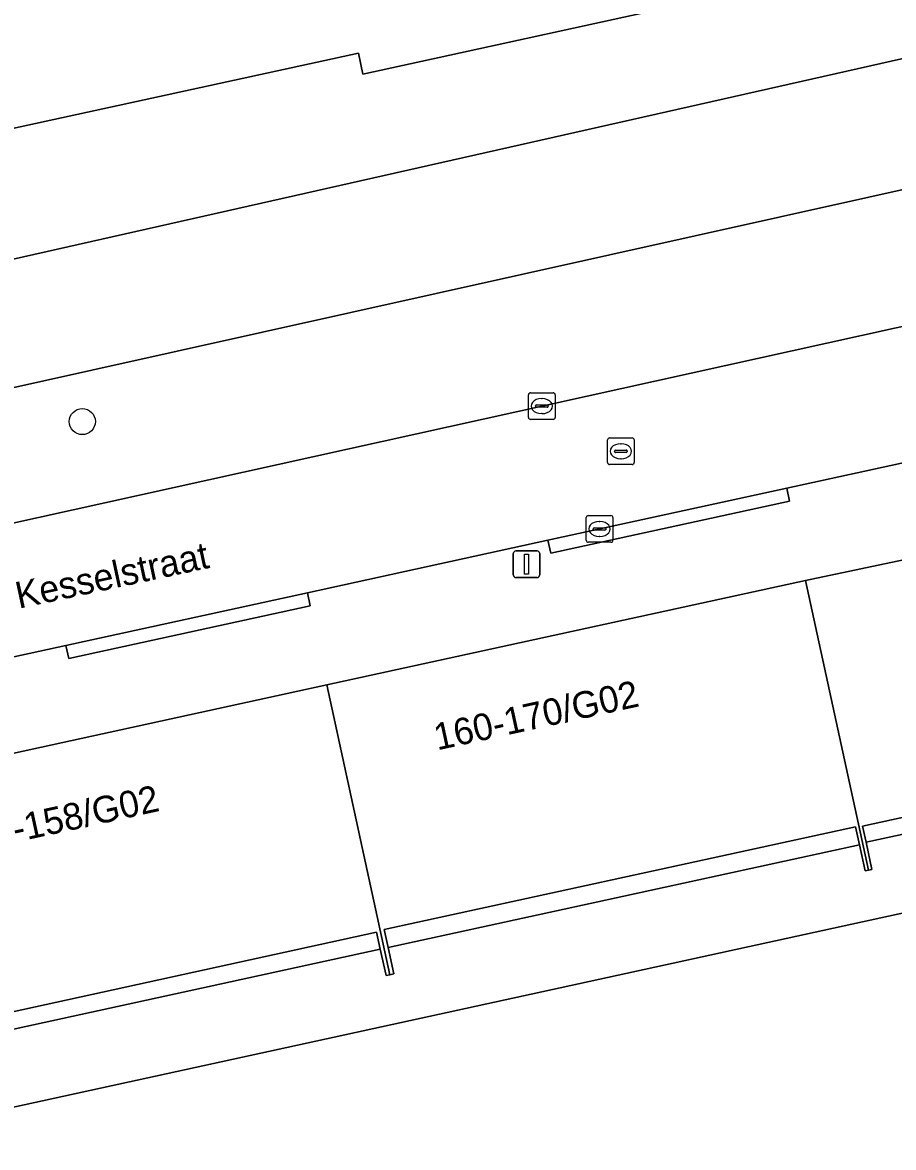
# Model space of a CAD drawing. Extents: x 160030 to 160839, y 385325 to 386450.
# Drawn here: x 160669.44 to 160702.1, y 385790.63 to 385832.8 of the extents above; entities that cross this region are included whole.
import ezdxf

# ---------------------------------------------------------------- set-up
doc = ezdxf.new("R2010")
doc.units = 0
for name, color, linetype in [('IMGEO_Boom', 7, 'Continuous'), ('IMGEO_Groenvoorziening', 7, 'Continuous'), ('IMGEO_Kolk', 7, 'Continuous'), ('IMGEO_Lichtmast', 7, 'Continuous'), ('IMGEO_Openbare_ruimte_label', 7, 'Continuous'), ('IMGEO_Pand', 7, 'Continuous'), ('IMGEO_Pand_nummerreeks', 7, 'Continuous'), ('IMGEO_Parkeervlak_open', 7, 'Continuous'), ('IMGEO_Rijbaan_lokaal_open', 7, 'Continuous'), ('IMGEO_Rioolput', 7, 'Continuous'), ('IMGEO_Voetpad_open', 7, 'Continuous')]:
    doc.layers.add(name, color=color, linetype=linetype)

msp = doc.modelspace()

# ---------------------------------------------------------------- linework, layer by layer
at = {"layer": 'IMGEO_Boom'}
msp.add_circle((160671.68, 385817.84), 0.489, dxfattribs=at)
at = {"layer": 'IMGEO_Groenvoorziening'}
for points in [[(160715.104, 385846.987), (160709.956, 385845.866), (160711.66, 385838.115), (160695.771, 385834.645), (160695.94, 385833.873), (160682.196, 385830.86), (160682.037, 385831.654), (160666.234, 385828.212), (160665.693, 385828.094), (160665.863, 385827.305), (160661.005, 385826.258), (160661.638, 385823.316), (160647.37, 385820.08), (160647.569, 385819.107), (160658.869, 385821.63), (160717.705, 385834.896)], [(160714.088, 385829.13), (160715.082, 385824.201), (160715.313, 385823.055), (160720.027, 385824.103), (160717.705, 385834.896), (160658.869, 385821.63), (160660.3, 385814.871), (160666, 385816.199), (160665.514, 385818.322)]]:
    msp.add_lwpolyline(points, close=True, dxfattribs=at)
msp.add_lwpolyline([(160677.412, 385779.817), (160722.678, 385789.653), (160723.694, 385784.762), (160724.682, 385780.005), (160724.721, 385779.83), (160729.622, 385780.885), (160726.856, 385793.922), (160724.458, 385804.347), (160713.942, 385801.927), (160665.65, 385791.386), (160669.602, 385773.141), (160676.688, 385774.707)], dxfattribs=at)
at = {"layer": 'IMGEO_Kolk'}
for p, q in [((160688.411, 385817.993), (160688.411, 385818.845)), ((160688.486, 385818.919), (160689.338, 385818.919)), ((160688.899, 385818.699), (160688.924, 385818.699)), ((160689.412, 385818.845), (160689.412, 385817.993)), ((160688.67, 385818.413), (160688.67, 385818.425)), ((160689.108, 385818.376), (160688.71, 385818.376)), ((160688.713, 385818.462), (160689.111, 385818.462)), ((160689.154, 385818.425), (160689.154, 385818.413)), ((160689.338, 385817.919), (160688.486, 385817.919)), ((160688.922, 385818.139), (160688.897, 385818.139)), ((160690.577, 385813.388), (160690.577, 385814.24)), ((160690.652, 385814.314), (160691.504, 385814.314)), ((160691.065, 385814.094), (160691.09, 385814.094)), ((160691.578, 385814.24), (160691.578, 385813.388)), ((160690.836, 385813.808), (160690.836, 385813.82)), ((160691.274, 385813.771), (160690.876, 385813.771)), ((160690.879, 385813.857), (160691.277, 385813.857)), ((160691.32, 385813.82), (160691.32, 385813.808)), ((160691.504, 385813.314), (160690.652, 385813.314)), ((160691.088, 385813.534), (160691.063, 385813.534))]:
    msp.add_line(p, q, dxfattribs=at)
for points in [[(160688.411, 385817.993), (160688.411, 385818.845)], [(160688.486, 385818.919), (160689.338, 385818.919)], [(160689.412, 385818.845), (160689.412, 385817.993)], [(160689.338, 385817.919), (160688.486, 385817.919)], [(160690.577, 385813.388), (160690.577, 385814.24)], [(160690.652, 385814.314), (160691.504, 385814.314)], [(160691.578, 385814.24), (160691.578, 385813.388)], [(160691.504, 385813.314), (160690.652, 385813.314)]]:
    msp.add_lwpolyline(points, dxfattribs=at)
for centre, radius, start, end in [((160688.488, 385818.843), 0.0765, 91.552, 178.448), ((160688.488, 385818.843), 0.0765, 91.552, 178.448), ((160689.336, 385818.843), 0.0765, 1.552, 88.448), ((160689.336, 385818.843), 0.0765, 1.552, 88.448), ((160688.71, 385818.422), 0.0403, 85.8775, 175.7526), ((160688.707, 385818.412), 0.0366, 178.938, 274.7102), ((160689.111, 385818.419), 0.043, 264.8664, 352.4533), ((160689.115, 385818.424), 0.0386, 1.7309, 96.639), ((160688.488, 385817.995), 0.0765, 181.552, 268.448), ((160688.488, 385817.995), 0.0765, 181.552, 268.448), ((160689.336, 385817.995), 0.0765, 271.552, 358.448), ((160689.336, 385817.995), 0.0765, 271.552, 358.448), ((160690.654, 385814.238), 0.0765, 91.552, 178.448), ((160690.654, 385814.238), 0.0765, 91.552, 178.448), ((160691.502, 385814.238), 0.0765, 1.552, 88.448), ((160691.502, 385814.238), 0.0765, 1.552, 88.448), ((160690.876, 385813.817), 0.0403, 85.8775, 175.7526), ((160690.873, 385813.807), 0.0366, 178.938, 274.7102), ((160691.277, 385813.814), 0.043, 264.8664, 352.4533), ((160691.281, 385813.819), 0.0386, 1.7309, 96.639), ((160690.654, 385813.39), 0.0765, 181.552, 268.448), ((160690.654, 385813.39), 0.0765, 181.552, 268.448), ((160691.502, 385813.39), 0.0765, 271.552, 358.448), ((160691.502, 385813.39), 0.0765, 271.552, 358.448)]:
    msp.add_arc(centre, radius, start, end, dxfattribs=at)
for centre, major_axis, ratio, start_param, end_param in [((160688.898, 385818.419), (-0.387, 0.002), 0.722429, 4.712389, 7.853982), ((160688.923, 385818.419), (-0.39, 0.002), 0.717154, 1.570796, 4.712389), ((160691.064, 385813.814), (-0.387, 0.002), 0.722429, 4.712389, 7.853982), ((160691.089, 385813.814), (-0.39, 0.002), 0.717154, 1.570796, 4.712389)]:
    msp.add_ellipse(centre, major_axis=major_axis, ratio=ratio, start_param=start_param, end_param=end_param, dxfattribs=at)
at = {"layer": 'IMGEO_Lichtmast'}
for p, q in [((160687.842, 385812.091), (160687.842, 385812.891)), ((160687.842, 385812.891), (160687.842, 385812.091)), ((160687.942, 385812.991), (160688.732, 385812.991)), ((160688.732, 385812.991), (160687.942, 385812.991)), ((160688.832, 385812.891), (160688.832, 385812.091)), ((160688.832, 385812.091), (160688.832, 385812.891)), ((160688.732, 385811.991), (160687.942, 385811.991)), ((160687.942, 385811.991), (160688.732, 385811.991))]:
    msp.add_line(p, q, dxfattribs=at)
msp.add_lwpolyline([(160688.262, 385812.866), (160688.412, 385812.866), (160688.412, 385812.116), (160688.262, 385812.116), (160688.262, 385812.866)], dxfattribs=at)
for centre, start, end in [((160687.942, 385812.891), 90, 180), ((160687.942, 385812.891), 90, 180), ((160688.732, 385812.891), 0, 90), ((160688.732, 385812.891), 360, 90), ((160687.942, 385812.091), 180, 270), ((160687.942, 385812.091), 180, 270), ((160688.732, 385812.091), 270, 0), ((160688.732, 385812.091), 270, 0)]:
    msp.add_arc(centre, 0.1, start, end, dxfattribs=at)
at = {"layer": 'IMGEO_Pand'}
msp.add_lwpolyline([(160655.225, 385841.973), (160658.717, 385825.765), (160661.005, 385826.258), (160665.863, 385827.305), (160665.693, 385828.094), (160666.234, 385828.212), (160682.037, 385831.654), (160682.196, 385830.86), (160695.94, 385833.873)], dxfattribs=at)
for points in [[(160718.578, 385806.526), (160718.718, 385805.883), (160718.935, 385804.887), (160719.337, 385804.975), (160719.266, 385805.301), (160718.268, 385809.877), (160716.995, 385815.715), (160698.798, 385811.88), (160701.165, 385801.026), (160701.293, 385801.054), (160701.071, 385802.07), (160700.938, 385802.678)], [(160683.363, 385797.134), (160683.146, 385798.127), (160683.001, 385798.793), (160700.678, 385802.648), (160700.825, 385801.976), (160701.038, 385800.998), (160701.165, 385801.026), (160698.798, 385811.88), (160680.847, 385807.965), (160683.217, 385797.102)], [(160665.19, 385793.459), (160665.461, 385793.517), (160665.308, 385794.235), (160665.173, 385794.868), (160682.716, 385798.695), (160682.854, 385798.063), (160683.07, 385797.07), (160683.217, 385797.102), (160680.847, 385807.965), (160662.817, 385804.033)]]:
    msp.add_lwpolyline(points, close=True, dxfattribs=at)
at = {"layer": 'IMGEO_Parkeervlak_open'}
msp.add_lwpolyline([(160666.128, 385813.384), (160715.082, 385824.201), (160714.088, 385829.13), (160665.514, 385818.322), (160666, 385816.199), (160666.508, 385813.984)], dxfattribs=at)
at = {"layer": 'IMGEO_Rijbaan_lokaal_open'}
msp.add_lwpolyline([(160698.097, 385815.344), (160706.982, 385817.283), (160716.077, 385819.268), (160715.313, 385823.055), (160715.082, 385824.201), (160666.128, 385813.384), (160660.893, 385812.227), (160661.934, 385807.453), (160671.068, 385809.446), (160680.119, 385811.421), (160689.14, 385813.39)], close=True, dxfattribs=at)
at = {"layer": 'IMGEO_Rioolput'}
for p, q in [((160691.374, 385816.302), (160691.374, 385817.154)), ((160691.449, 385817.228), (160692.301, 385817.228)), ((160691.862, 385817.008), (160691.887, 385817.008)), ((160692.375, 385817.154), (160692.375, 385816.302)), ((160691.633, 385816.722), (160691.633, 385816.734)), ((160692.071, 385816.685), (160691.673, 385816.685)), ((160691.676, 385816.771), (160692.074, 385816.771)), ((160692.117, 385816.734), (160692.117, 385816.722)), ((160692.301, 385816.228), (160691.449, 385816.228)), ((160691.885, 385816.448), (160691.86, 385816.448))]:
    msp.add_line(p, q, dxfattribs=at)
for points in [[(160691.374, 385816.302), (160691.374, 385817.154)], [(160691.449, 385817.228), (160692.301, 385817.228)], [(160692.375, 385817.154), (160692.375, 385816.302)], [(160692.301, 385816.228), (160691.449, 385816.228)]]:
    msp.add_lwpolyline(points, dxfattribs=at)
for centre, radius, start, end in [((160691.451, 385817.152), 0.0765, 91.552, 178.448), ((160691.451, 385817.152), 0.0765, 91.552, 178.448), ((160692.299, 385817.152), 0.0765, 1.552, 88.448), ((160692.299, 385817.152), 0.0765, 1.552, 88.448), ((160691.673, 385816.731), 0.0403, 85.8775, 175.7526), ((160691.67, 385816.721), 0.0366, 178.938, 274.7102), ((160692.074, 385816.728), 0.043, 264.8664, 352.4533), ((160692.078, 385816.733), 0.0386, 1.7309, 96.639), ((160691.451, 385816.304), 0.0765, 181.552, 268.448), ((160691.451, 385816.304), 0.0765, 181.552, 268.448), ((160692.299, 385816.304), 0.0765, 271.552, 358.448), ((160692.299, 385816.304), 0.0765, 271.552, 358.448)]:
    msp.add_arc(centre, radius, start, end, dxfattribs=at)
for centre, major_axis, ratio, start_param, end_param in [((160691.861, 385816.728), (-0.387, 0.002), 0.722429, 4.712389, 7.853982), ((160691.886, 385816.728), (-0.39, 0.002), 0.717154, 1.570796, 4.712389)]:
    msp.add_ellipse(centre, major_axis=major_axis, ratio=ratio, start_param=start_param, end_param=end_param, dxfattribs=at)
at = {"layer": 'IMGEO_Voetpad_open'}
for points in [[(160716.995, 385815.715), (160721.721, 385816.766), (160720.027, 385824.103), (160715.313, 385823.055), (160716.077, 385819.268), (160716.184, 385818.78), (160707.089, 385816.795), (160706.982, 385817.283), (160698.097, 385815.344), (160698.204, 385814.856), (160689.247, 385812.902), (160689.14, 385813.39), (160680.119, 385811.421), (160680.226, 385810.933), (160671.175, 385808.958), (160671.068, 385809.446), (160661.934, 385807.453), (160662.817, 385804.033), (160680.847, 385807.965), (160698.798, 385811.88)], [(160689.14, 385813.39), (160689.247, 385812.902), (160698.204, 385814.856), (160698.097, 385815.344)], [(160671.068, 385809.446), (160671.175, 385808.958), (160680.226, 385810.933), (160680.119, 385811.421)], [(160718.718, 385805.883), (160718.578, 385806.526), (160700.938, 385802.678), (160701.071, 385802.07)], [(160713.942, 385801.927), (160724.458, 385804.347), (160724.047, 385806.305), (160719.266, 385805.301), (160719.337, 385804.975), (160718.935, 385804.887), (160718.718, 385805.883), (160701.071, 385802.07), (160701.293, 385801.054), (160701.165, 385801.026), (160701.038, 385800.998), (160700.825, 385801.976), (160683.146, 385798.127), (160683.363, 385797.134), (160683.217, 385797.102), (160683.07, 385797.07), (160682.854, 385798.063), (160665.308, 385794.235), (160665.461, 385793.517), (160665.19, 385793.459), (160665.65, 385791.386)], [(160700.825, 385801.976), (160700.678, 385802.648), (160683.001, 385798.793), (160683.146, 385798.127)], [(160682.854, 385798.063), (160682.716, 385798.695), (160665.173, 385794.868), (160665.308, 385794.235)]]:
    msp.add_lwpolyline(points, close=True, dxfattribs=at)

# ---------------------------------------------------------------- texts
at = {"layer": 'IMGEO_Openbare_ruimte_label'}
msp.add_text('Willem van Kesselstraat', height=1, rotation=12.1188, dxfattribs=at).set_placement((160662.539, 385809.369))
at = {"layer": 'IMGEO_Pand_nummerreeks'}
for s, p in [('160-170/G02', (160684.988, 385805.511)), ('148-158/G02', (160666.998, 385801.588))]:
    msp.add_text(s, height=1, rotation=12.3034, dxfattribs=at).set_placement(p)

doc.saveas('drawing.dxf')
